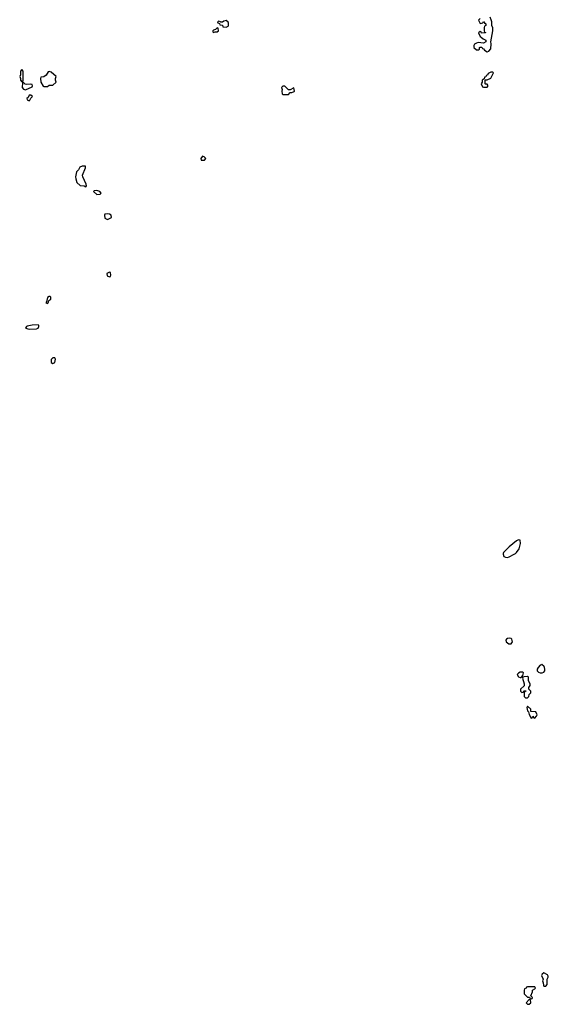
# Model space of a CAD drawing. Header units: inches. Extents: x 2789275 to 2951659, y 860290 to 1033804.
# Tile 307 of 316: x 2912067 to 2917858, y 1015054 to 1025854. Entities that reach past the tile are written whole.
import ezdxf

# ---------------------------------------------------------------- set-up
doc = ezdxf.new("R2010")
doc.units = ezdxf.units.IN
doc.header["$MEASUREMENT"] = 0
doc.layers.add('C9011', color=7, linetype='Continuous')
doc.layers.add('C9012', color=7, linetype='Continuous')

msp = doc.modelspace()

# ---------------------------------------------------------------- linework, layer by layer
at = {"layer": 'C9011', "color": 2, "elevation": 2}
msp.add_lwpolyline([(2917365, 1020000), (2917362, 1019990), (2917370, 1019967), (2917390, 1019958), (2917410, 1019956), (2917430, 1019961), (2917485, 1019990), (2917497, 1020000)], dxfattribs=at)
for points in [[(2917430, 1019069), (2917410, 1019066), (2917401, 1019059), (2917394, 1019050), (2917397, 1019030), (2917427, 1019007), (2917450, 1019008), (2917466, 1019030), (2917458, 1019058), (2917450, 1019065)], [(2917790, 1018786), (2917782, 1018778), (2917770, 1018775), (2917747, 1018750), (2917735, 1018730), (2917736, 1018710), (2917750, 1018696), (2917770, 1018691), (2917790, 1018691), (2917810, 1018698), (2917819, 1018710), (2917821, 1018730), (2917817, 1018750), (2917810, 1018768), (2917795, 1018775)], [(2917550, 1018698), (2917530, 1018688), (2917518, 1018670), (2917530, 1018645), (2917550, 1018638), (2917562, 1018638), (2917578, 1018662), (2917586, 1018690), (2917576, 1018696)], [(2917630, 1018648), (2917593, 1018647), (2917578, 1018642), (2917574, 1018630), (2917592, 1018570), (2917592, 1018548), (2917554, 1018510), (2917554, 1018490), (2917570, 1018474), (2917582, 1018478), (2917590, 1018494), (2917613, 1018493), (2917613, 1018487), (2917598, 1018482), (2917594, 1018470), (2917594, 1018430), (2917610, 1018414), (2917630, 1018414), (2917646, 1018430), (2917647, 1018453), (2917666, 1018470), (2917666, 1018490), (2917646, 1018510), (2917646, 1018530), (2917658, 1018550), (2917658, 1018570), (2917643, 1018603), (2917642, 1018642)], [(2917630, 1018326), (2917622, 1018310), (2917630, 1018274), (2917642, 1018262), (2917650, 1018234), (2917670, 1018194), (2917682, 1018198), (2917690, 1018214), (2917698, 1018198), (2917710, 1018194), (2917730, 1018214), (2917738, 1018230), (2917722, 1018262), (2917667, 1018267), (2917666, 1018290)], [(2917810, 1015398), (2917790, 1015386), (2917782, 1015370), (2917802, 1015330), (2917794, 1015310), (2917802, 1015290), (2917804, 1015264), (2917810, 1015254), (2917830, 1015254), (2917846, 1015270), (2917846, 1015330), (2917858, 1015350), (2917856, 1015364), (2917850, 1015378)], [(2917710, 1015246), (2917630, 1015246), (2917618, 1015242), (2917614, 1015230), (2917598, 1015222), (2917594, 1015210), (2917594, 1015170), (2917630, 1015134), (2917654, 1015134), (2917658, 1015118), (2917670, 1015114), (2917682, 1015118), (2917686, 1015130), (2917666, 1015146), (2917686, 1015190), (2917686, 1015210), (2917710, 1015222), (2917718, 1015230), (2917716, 1015236)], [(2917650, 1015106), (2917614, 1015070), (2917630, 1015054), (2917650, 1015054), (2917666, 1015070), (2917662, 1015102)]]:
    msp.add_lwpolyline(points, close=True, dxfattribs=at)
at = {"layer": 'C9012', "color": 2, "elevation": 2}
for points in [[(2914330, 1025846), (2914304, 1025836), (2914290, 1025826), (2914266, 1025826), (2914266, 1025830), (2914250, 1025838), (2914234, 1025830), (2914238, 1025818), (2914254, 1025814), (2914258, 1025798), (2914290, 1025794), (2914294, 1025774), (2914330, 1025772), (2914350, 1025782), (2914355, 1025790), (2914355, 1025815), (2914350, 1025826)], [(2914230, 1025766), (2914213, 1025747), (2914190, 1025738), (2914182, 1025730), (2914182, 1025722), (2914190, 1025714), (2914210, 1025722), (2914230, 1025722), (2914246, 1025730), (2914242, 1025762)], [(2912090, 1025306), (2912074, 1025290), (2912074, 1025250), (2912067, 1025230), (2912074, 1025210), (2912074, 1025190), (2912090, 1025174), (2912102, 1025178), (2912106, 1025190), (2912106, 1025290)], [(2912390, 1025286), (2912378, 1025282), (2912356, 1025244), (2912330, 1025228), (2912298, 1025222), (2912294, 1025210), (2912298, 1025170), (2912325, 1025125), (2912330, 1025122), (2912370, 1025122), (2912390, 1025134), (2912430, 1025134), (2912466, 1025170), (2912458, 1025190), (2912458, 1025210), (2912466, 1025230), (2912410, 1025278)], [(2917250, 1025278), (2917230, 1025278), (2917198, 1025262), (2917193, 1025247), (2917178, 1025242), (2917173, 1025227), (2917158, 1025222), (2917154, 1025206), (2917134, 1025190), (2917134, 1025170), (2917122, 1025150), (2917138, 1025118), (2917150, 1025114), (2917190, 1025114), (2917198, 1025130), (2917190, 1025146), (2917170, 1025146), (2917166, 1025150), (2917166, 1025194), (2917190, 1025194), (2917230, 1025214), (2917258, 1025270)], [(2912110, 1025166), (2912098, 1025162), (2912092, 1025110), (2912110, 1025092), (2912130, 1025085), (2912202, 1025118), (2912206, 1025130), (2912202, 1025142), (2912190, 1025146), (2912143, 1025143), (2912128, 1025148)], [(2914970, 1025126), (2914950, 1025126), (2914934, 1025110), (2914942, 1025090), (2914938, 1025070), (2914942, 1025042), (2914950, 1025034), (2915010, 1025034), (2915030, 1025054), (2915050, 1025054), (2915075, 1025065), (2915078, 1025070), (2915070, 1025106), (2915030, 1025086), (2915010, 1025086)], [(2912190, 1025026), (2912170, 1025026), (2912158, 1025002), (2912146, 1024990), (2912150, 1024974), (2912170, 1024965), (2912178, 1024970), (2912187, 1024993), (2912206, 1025010)], [(2914070, 1024358), (2914052, 1024330), (2914054, 1024314), (2914090, 1024314), (2914106, 1024330), (2914086, 1024350)], [(2912750, 1024248), (2912725, 1024235), (2912710, 1024206), (2912690, 1024186), (2912678, 1024130), (2912681, 1024110), (2912692, 1024070), (2912730, 1024034), (2912772, 1024032), (2912790, 1024022), (2912798, 1024030), (2912795, 1024050), (2912758, 1024130), (2912755, 1024150), (2912788, 1024230), (2912786, 1024246)], [(2912910, 1023979), (2912882, 1023978), (2912874, 1023970), (2912910, 1023938), (2912950, 1023942), (2912958, 1023950), (2912946, 1023970)], [(2913034, 1023726), (2912998, 1023722), (2912994, 1023710), (2912998, 1023678), (2913030, 1023662), (2913074, 1023686), (2913068, 1023710), (2913050, 1023722)], [(2913050, 1023086), (2913022, 1023070), (2913025, 1023045), (2913050, 1023034), (2913062, 1023038), (2913066, 1023050), (2913062, 1023082)], [(2912390, 1022818), (2912370, 1022806), (2912362, 1022758), (2912354, 1022750), (2912370, 1022742), (2912378, 1022750), (2912387, 1022773), (2912406, 1022790), (2912406, 1022810), (2912396, 1022816)], [(2912268, 1022508), (2912203, 1022503), (2912150, 1022493), (2912142, 1022490), (2912132, 1022470), (2912170, 1022461), (2912250, 1022464), (2912268, 1022470), (2912278, 1022490), (2912278, 1022498)], [(2912450, 1022146), (2912430, 1022146), (2912413, 1022127), (2912413, 1022093), (2912430, 1022082), (2912450, 1022094), (2912458, 1022130)]]:
    msp.add_lwpolyline(points, close=True, dxfattribs=at)
for points in [[(2917110, 1025866), (2917094, 1025850), (2917110, 1025814), (2917142, 1025818), (2917150, 1025834), (2917158, 1025818), (2917174, 1025810), (2917174, 1025790), (2917158, 1025782), (2917154, 1025770), (2917154, 1025730), (2917158, 1025718), (2917170, 1025714), (2917171, 1025709), (2917128, 1025708), (2917122, 1025722), (2917110, 1025726), (2917094, 1025710), (2917112, 1025670), (2917121, 1025661), (2917144, 1025644), (2917174, 1025630), (2917174, 1025610), (2917150, 1025598), (2917090, 1025602), (2917070, 1025598), (2917050, 1025586), (2917042, 1025570), (2917042, 1025550), (2917070, 1025522), (2917096, 1025524), (2917106, 1025530), (2917106, 1025550), (2917110, 1025554), (2917130, 1025554), (2917138, 1025538), (2917150, 1025534), (2917160, 1025520), (2917190, 1025502), (2917206, 1025510), (2917227, 1025533), (2917233, 1025590), (2917228, 1025610), (2917252, 1025732), (2917250, 1025766), (2917239, 1025790), (2917239, 1025830), (2917234, 1025854), (2917222, 1025882)], [(2917497, 1020000), (2917509, 1020010), (2917539, 1020050), (2917555, 1020110), (2917550, 1020146), (2917530, 1020148), (2917510, 1020137), (2917430, 1020072), (2917368, 1020010), (2917365, 1020000)]]:
    msp.add_lwpolyline(points, dxfattribs=at)

doc.saveas('drawing.dxf')
